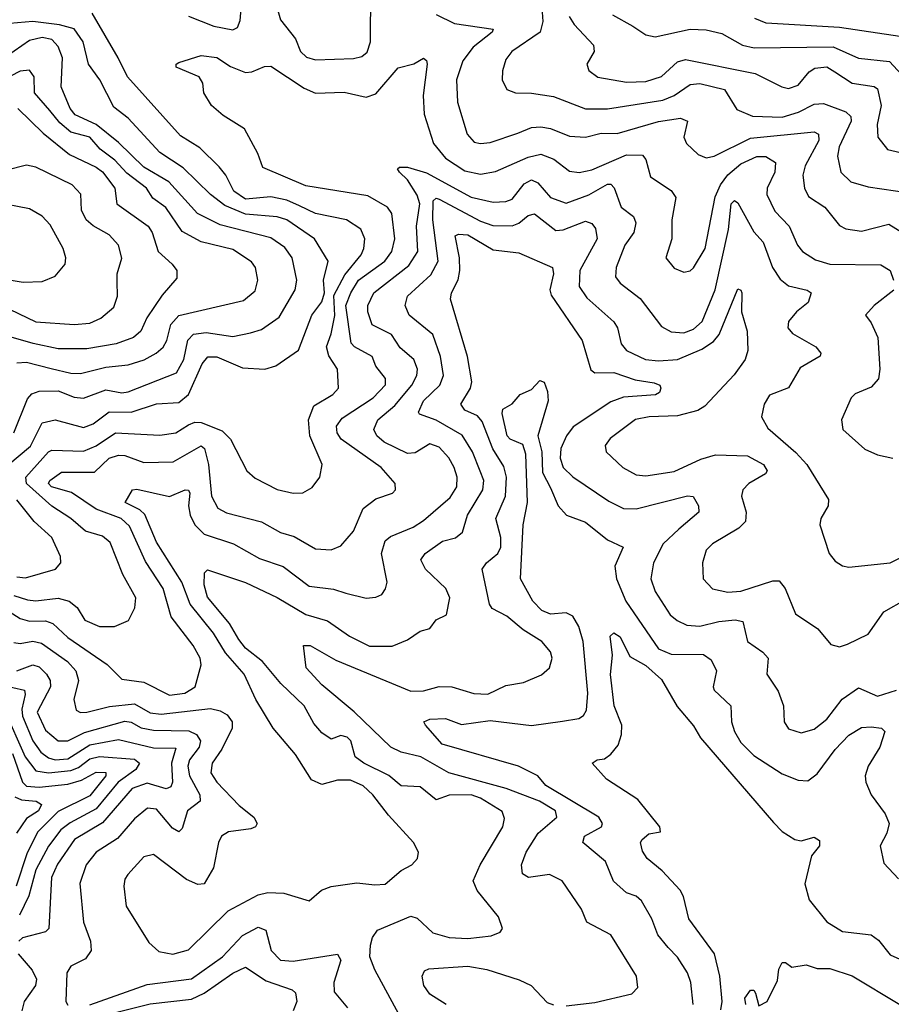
# Model space of a CAD drawing. Extents: x 1308313 to 1441400, y 959662 to 1036319.
# Tile 507 of 656: x 1393424 to 1396168, y 981966 to 985065. Entities that reach past the tile are written whole.
import ezdxf

# ---------------------------------------------------------------- set-up
doc = ezdxf.new("R2010")
doc.units = 0

msp = doc.modelspace()

# ---------------------------------------------------------------- linework, layer by layer
at = {"layer": '0CON10XD'}
for points in [[(1393955, 985075.9), (1394035, 985044), (1394095, 985032.7), (1394109.3, 985040.7), (1394117.9, 985062.1), (1394127.7, 985175)], [(1394226.8, 985126.8), (1394245, 985064.5), (1394292.5, 985005), (1394307.5, 984965), (1394327, 984947), (1394355, 984938.2), (1394475, 984942.5), (1394500.7, 984949.3), (1394517.9, 984962.1), (1394528.5, 984995), (1394529.4, 985155)], [(1393405, 983253), (1393448.7, 983238.7), (1393475, 983235.5), (1393545, 983243.7), (1393580, 983235), (1393605.1, 983215.1), (1393629.2, 983175), (1393675, 983154.8), (1393722.5, 983155), (1393766.4, 983173.6), (1393785.9, 983214.1), (1393790, 983245), (1393748.3, 983318.3), (1393709, 983419), (1393685, 983439.4), (1393631.5, 983455), (1393585.2, 983495.2), (1393525, 983533.3), (1393445.2, 983605), (1393443.1, 983625), (1393514, 983705), (1393525, 983710.5), (1393625, 983706.6), (1393665, 983723.2), (1393725, 983764.1), (1393865, 983756.7), (1393915, 983764.3), (1393955, 983789.8), (1393975, 983798), (1393995, 983796.8), (1394061.2, 983771.2), (1394087.3, 983745), (1394138.5, 983645), (1394165, 983622.1), (1394235, 983586.2), (1394285, 983574.6), (1394315, 983575.5), (1394345, 983592.9), (1394368.9, 983625), (1394376.2, 983665), (1394337, 983755), (1394332.9, 983805), (1394350.2, 983849.8), (1394409.6, 983885), (1394427.5, 983905), (1394424.7, 983965), (1394397.3, 984007.3), (1394389.8, 984035), (1394405, 984075.7), (1394415.8, 984134.2), (1394413.1, 984196.9), (1394448, 984262), (1394498.5, 984325), (1394507.8, 984345), (1394510.6, 984375), (1394498.2, 984405), (1394453.3, 984435), (1394355, 984454.9), (1394305, 984478.8), (1394265, 984497.2), (1394215, 984507.5), (1394135, 984500.3), (1394098.1, 984525), (1394072.7, 984575), (1394051.7, 984601.7), (1393991.5, 984661.5), (1393929.7, 984699.7), (1393762.9, 984885), (1393734.2, 984945), (1393652, 985085)], [(1394735, 985081.2), (1394793, 985053), (1394915, 985035.4), (1394911.1, 985025), (1394852, 984978), (1394819, 984935), (1394799.5, 984875), (1394802.8, 984805), (1394832.3, 984705), (1394855, 984679.1), (1394875, 984674.6), (1394905, 984678.4), (1394992.5, 984707.5), (1395035, 984725.7), (1395065, 984727.8), (1395095, 984722.4), (1395155, 984698.7), (1395205, 984695.2), (1395255, 984707.3), (1395305, 984706.2), (1395435.5, 984744.5), (1395504.7, 984754.7), (1395526.5, 984745), (1395515.4, 984695.4), (1395523.6, 984675), (1395560.5, 984640.5), (1395585, 984630), (1395610.6, 984635), (1395725, 984691.7), (1395925, 984711.9), (1395938.8, 984705), (1395940, 984685), (1395897, 984605), (1395890, 984575), (1395894.7, 984535), (1395907.8, 984507.8), (1395959.5, 984475), (1396005, 984417.1), (1396025, 984406.4), (1396075, 984398.8), (1396160.9, 984420.9), (1396205, 984394.1)], [(1395068.6, 985088.6), (1395070.9, 985059.1), (1395063.1, 985025), (1394973.6, 984965), (1394955, 984939.2), (1394943.6, 984903.6), (1394942.5, 984875), (1394958, 984845), (1394984.6, 984834.6), (1395035, 984834), (1395105, 984823.2), (1395205, 984783.7), (1395275, 984784.4), (1395448.9, 984811.1), (1395485, 984826.3), (1395535, 984861.3), (1395565, 984864.1), (1395642.9, 984845), (1395681.7, 984781.7), (1395731, 984761), (1395825, 984758.1), (1395876.6, 984773.4), (1395925, 984798.9), (1395955, 984800.8), (1396025.2, 984775.2), (1396040.5, 984760.5), (1396041.5, 984745), (1396004.4, 984665), (1395999.4, 984635), (1396009.6, 984585), (1396040.6, 984555), (1396095, 984538.7), (1396225, 984519.6)], [(1395153.8, 985075), (1395169.4, 985049.4), (1395231.1, 984985), (1395232.9, 984965), (1395210, 984925), (1395215.7, 984905), (1395244.2, 984884.2), (1395335, 984868.4), (1395395, 984870.4), (1395445, 984886.3), (1395495, 984932), (1395520.5, 984939.5), (1395740, 984895), (1395823.5, 984853.5), (1395845, 984848.4), (1395875, 984858.9), (1395909.5, 984900.5), (1395927.3, 984912.7), (1395965, 984916), (1395990.4, 984900.4), (1396045, 984865.2), (1396114.3, 984854.3), (1396125, 984846.8), (1396136.7, 984795), (1396123.4, 984735), (1396125.5, 984695), (1396156.2, 984656.2), (1396215, 984642.7)], [(1395290.3, 985080.3), (1395354.8, 985044.8), (1395395, 985017.5), (1395425, 985011.2), (1395535, 985034.7), (1395585, 985032.5), (1395635, 985021.4), (1395700, 984985), (1395736.6, 984976.6), (1395985, 984979.4), (1396065, 984943.5), (1396162.7, 984932.7), (1396225, 984865.6)], [(1396245, 985004.3), (1396005, 985039.8), (1395773.8, 985053.8), (1395738.1, 985068.1)], [(1393352.5, 983635), (1393457.5, 983722.6), (1393495, 983795.9), (1393535.7, 983805.7), (1393625, 983781.6), (1393655, 983793.2), (1393705, 983830.4), (1393775, 983829.6), (1393855, 983855.6), (1393925, 983860), (1393955.3, 983884.7), (1393998.3, 983981.7), (1394016.6, 984003.4), (1394045, 984003.9), (1394125, 983969.5), (1394195.3, 983964.7), (1394230, 983975), (1394301.5, 984025), (1394343.9, 984135), (1394375, 984177.3), (1394383.2, 984205), (1394380.6, 984245), (1394395.3, 984305), (1394351.8, 984375), (1394265, 984435.2), (1394234.1, 984444.1), (1394135, 984452.2), (1394069.6, 984479.6), (1394024.5, 984514.5), (1393938.9, 984598.9), (1393865, 984646.6), (1393764.9, 984754.9), (1393719.9, 984789.9), (1393676.6, 984875), (1393640, 984925), (1393623.3, 984995), (1393595, 985035.9), (1393548.6, 985048.6), (1393465, 985059.4), (1393392.7, 985052.7)], [(1393405.8, 983764.2), (1393448.1, 983871.9), (1393462.4, 983887.6), (1393485, 983895.3), (1393545, 983897.2), (1393595, 983877.3), (1393625, 983873.4), (1393695, 983900.2), (1393745, 983890.4), (1393765, 983894), (1393917.1, 983952.9), (1393940.9, 983995), (1393953.7, 984056.3), (1393970.8, 984075), (1394010.8, 984080.8), (1394095, 984067.4), (1394150.4, 984079.6), (1394185, 984090.2), (1394241.1, 984128.9), (1394291.6, 984215), (1394296.1, 984245), (1394282, 984315), (1394258.3, 984348.3), (1394215, 984378.1), (1394055, 984419.3), (1393983.8, 984455), (1393893, 984555), (1393815, 984600.7), (1393735, 984677.9), (1393664.9, 984734.9), (1393598.1, 984765), (1393583.2, 984785), (1393553.9, 984853.9), (1393558.6, 984945), (1393545, 984980), (1393525, 985002.2), (1393495, 985009.1), (1393455, 984999.3), (1393333.3, 984915)], [(1393335, 983236.7), (1393425, 983180), (1393455, 983171.8), (1393505, 983172.7), (1393527.7, 983165), (1393575, 983120.9), (1393698.8, 983035), (1393745, 982989.2), (1393815, 982980.2), (1393895, 982938.9), (1393943.3, 982945), (1393976.4, 982965), (1393995.3, 983034.7), (1393992, 983055), (1393970.5, 983095), (1393901, 983185), (1393876, 983275), (1393819.9, 983359.9), (1393769.7, 983470.3), (1393743.3, 983495), (1393664.7, 983524.7), (1393587.1, 983577.1), (1393523.8, 983595), (1393514, 983605), (1393518.2, 983615), (1393555, 983641.2), (1393659.4, 983640.6), (1393705, 983684.7), (1393735, 983694.4), (1393755, 983693.5), (1393815, 983670.8), (1393906.7, 983673.3), (1393995, 983723.8), (1394005.2, 983715.2), (1394018.4, 983665), (1394027.6, 983565), (1394047.3, 983527.3), (1394075, 983512.6), (1394184.7, 983484.7), (1394245, 983450.7), (1394288.4, 983438.4), (1394355, 983399.7), (1394405, 983396.8), (1394435, 983408.8), (1394475.2, 983454.8), (1394505, 983526.9), (1394545, 983556.4), (1394598, 983575), (1394607.5, 983585), (1394605.6, 983605), (1394562.3, 983655), (1394436.4, 983745), (1394423.3, 983765), (1394421.6, 983785), (1394439, 983811), (1394536.3, 983875), (1394575.3, 983915.3), (1394576, 983936), (1394545, 983974.5), (1394533.4, 984005), (1394477.5, 984035), (1394467.2, 984047.2), (1394451, 984165), (1394466.1, 984205), (1394490.6, 984245), (1394573.3, 984305), (1394595.6, 984335), (1394604.8, 984375), (1394595.9, 984455), (1394582.1, 984475), (1394520.5, 984510.5), (1394325, 984541.9), (1394189.7, 984599.7), (1394174.1, 984644.1), (1394131.7, 984721.7), (1394065, 984763.6), (1394028, 984795), (1394003.8, 984835), (1394000, 984865), (1393988.8, 984885), (1393916.2, 984915), (1393916.7, 984925), (1393925, 984930), (1393995, 984952.5), (1394045, 984946.3), (1394087.1, 984917.1), (1394135, 984898.4), (1394155, 984900.4), (1394195, 984917.8), (1394215, 984918.5), (1394319.7, 984849.7), (1394355, 984833.4), (1394445, 984836.2), (1394515, 984821.2), (1394545, 984831.5), (1394615, 984913.3), (1394664.4, 984925.6), (1394695, 984944.2), (1394705, 984936.2), (1394706.9, 984925), (1394694.1, 984825.9), (1394697.8, 984767.8), (1394727.3, 984675), (1394765, 984629.2), (1394825, 984588.7), (1394875, 984579), (1394922.5, 984587.5), (1395025, 984632.3), (1395065, 984641.3), (1395106.1, 984626.1), (1395155, 984588.5), (1395185, 984583.4), (1395225, 984592.6), (1395335, 984639.8), (1395385, 984638.2), (1395395.2, 984625.2), (1395410.2, 984570.2), (1395475, 984527.7), (1395490.3, 984505), (1395477.3, 984435), (1395477.1, 984375), (1395458.1, 984315), (1395485, 984282.5), (1395515, 984270.6), (1395535, 984274.4), (1395545, 984284.3), (1395582.2, 984345), (1395613.2, 984506.8), (1395630.5, 984545), (1395653.3, 984576.7), (1395695, 984611.1), (1395745, 984633.8), (1395773.7, 984633.7), (1395803.3, 984615), (1395802.1, 984585), (1395777.8, 984535), (1395776.9, 984515), (1395801.7, 984461.7), (1395846.2, 984415), (1395872.9, 984355), (1395888.2, 984335), (1395929.5, 984309.5), (1395975, 984295.3), (1396135, 984293.1), (1396164.6, 984275), (1396175.5, 984244.5)], [(1393415, 983984.8), (1393445, 983986.5), (1393522.6, 983967.4), (1393585, 983952), (1393615, 983951.2), (1393695, 983970.7), (1393765, 983978.3), (1393815.5, 983994.5), (1393853.8, 984015), (1393875.8, 984034.2), (1393887.2, 984055), (1393899.8, 984105), (1393925, 984134.3), (1394129, 984181), (1394165, 984211.9), (1394173.2, 984245), (1394166.8, 984285), (1394153.2, 984303.2), (1394095, 984341), (1393995, 984365.8), (1393935, 984398.4), (1393883.8, 984473.8), (1393843.4, 984503.4), (1393823.1, 984535), (1393761.6, 984581.6), (1393723, 984623), (1393677.6, 984657.6), (1393645, 984695.2), (1393585, 984710.6), (1393550.3, 984740.3), (1393518.9, 984778.9), (1393470, 984835), (1393469.1, 984885), (1393455, 984905.6), (1393425, 984903.1), (1393395, 984886.9)], [(1393417.5, 984785), (1393497.6, 984707.6), (1393580.5, 984640.5), (1393665, 984600.7), (1393685, 984585.6), (1393723.1, 984535), (1393730, 984485), (1393828.2, 984415), (1393841.1, 984395), (1393859.4, 984335), (1393904.3, 984295), (1393918.1, 984275), (1393918.6, 984251.4), (1393871.9, 984198.1), (1393823.9, 984126.1), (1393805.5, 984084.5), (1393781.8, 984065), (1393727.1, 984045), (1393635, 984028.7), (1393545, 984028.8), (1393465.7, 984045.7), (1393375, 984071.9)], [(1393365, 984166.1), (1393475, 984114.3), (1393595, 984106), (1393645, 984110), (1393679.5, 984125), (1393719.9, 984160.1), (1393731.8, 984195), (1393730.8, 984240.8), (1393731.2, 984265), (1393745.3, 984314.7), (1393735.3, 984355), (1393705, 984388), (1393655, 984415.9), (1393633.5, 984435), (1393618.8, 984465), (1393615.8, 984515.8), (1393589.4, 984545), (1393475, 984600.8), (1393445, 984607.1), (1393325, 984576.6)], [(1393405, 983105.2), (1393425, 983101.2), (1393465, 983108.6), (1393492.2, 983102.2), (1393574.2, 983045), (1393600.9, 983015), (1393608.8, 982985), (1393594.7, 982925), (1393601.4, 982891.4), (1393614.8, 982884.8), (1393635, 982885.2), (1393707, 982903), (1393785, 982911.6), (1393835, 982883.5), (1393868.9, 982878.9), (1394025, 982897), (1394055, 982890), (1394077.1, 982877.1), (1394092.9, 982855), (1394092.8, 982835), (1394060.8, 982769.2), (1394029.8, 982725), (1394026, 982695), (1394045, 982664.8), (1394115, 982591.4), (1394161.5, 982555), (1394171.9, 982535), (1394165.8, 982525), (1394151.3, 982518.7), (1394081.7, 982508.3), (1394058.9, 982495), (1394049.6, 982475), (1394033.6, 982395), (1394004.4, 982345.6), (1393985, 982343.1), (1393949.3, 982359.3), (1393845, 982437.8), (1393815, 982430.6), (1393764.4, 982375), (1393755, 982360), (1393752, 982338), (1393759.1, 982275), (1393830.8, 982160.8), (1393862.3, 982132.3), (1393906, 982124), (1393955, 982137.9), (1394079.7, 982260.3), (1394175, 982310.3), (1394205, 982317.4), (1394255, 982315.3), (1394335, 982291.2), (1394374.6, 982325.4), (1394405, 982336.9), (1394485, 982348.8), (1394541.7, 982341.7), (1394575, 982344.6), (1394625, 982386.7), (1394658.8, 982405), (1394676.2, 982425), (1394680, 982445), (1394664.3, 982475), (1394585, 982561.5), (1394536.2, 982625), (1394505, 982653.3), (1394465, 982671.4), (1394425, 982670.9), (1394375, 982657.6), (1394342.5, 982672.5), (1394292, 982752), (1394222.1, 982835), (1394167.2, 982925), (1394130.4, 983005), (1394071.9, 983071.9), (1394033.6, 983133.6), (1393960.5, 983225), (1393934.2, 983295), (1393855, 983420.3), (1393817.7, 983507.7), (1393802.5, 983522.5), (1393755.7, 983545), (1393779.5, 983585), (1393793.1, 983586.9), (1393895, 983564.1), (1393945, 983585.5), (1393955, 983584.1), (1393959.7, 983575), (1393955.2, 983535), (1393960.4, 983505), (1393975.2, 983475), (1394005, 983445.2), (1394096.9, 983415), (1394179.3, 983369.3), (1394253.7, 983343.7), (1394335, 983281.9), (1394412.3, 983272.3), (1394450.3, 983260.3), (1394515, 983244.6), (1394545, 983247.5), (1394564, 983256), (1394576.1, 983273.9), (1394580.4, 983295), (1394563.3, 983385), (1394575, 983424.4), (1394591.7, 983438.3), (1394662.4, 983467.6), (1394695, 983488.9), (1394779, 983561), (1394800, 983595), (1394801.1, 983625), (1394792, 983655), (1394775, 983686.1), (1394745, 983719.1), (1394715, 983730), (1394668.7, 983701.3), (1394645, 983699.6), (1394571.6, 983735), (1394548.7, 983755), (1394539.1, 983775), (1394551.1, 983805), (1394605, 983850.9), (1394658.5, 983915), (1394674.3, 983945), (1394676.1, 983965), (1394664.7, 983995), (1394622, 984032), (1394595, 984074), (1394534.1, 984104.1), (1394519.8, 984145), (1394520.2, 984165), (1394538.6, 984205), (1394649.1, 984290.9), (1394677.1, 984335), (1394673.4, 984415), (1394683.4, 984485), (1394675, 984512.9), (1394645, 984560.6), (1394619.2, 984585), (1394613.8, 984595), (1394619.5, 984600.5), (1394645, 984601.1), (1394705, 984582.5), (1394845, 984506.7), (1394915, 984490.7), (1394955, 984492.4), (1394975, 984500), (1395012, 984548), (1395035, 984560.9), (1395055, 984551.1), (1395095.6, 984505.6), (1395145, 984487.3), (1395216.2, 984513.8), (1395275, 984547.5), (1395285, 984547.2), (1395295.2, 984535.2), (1395317.7, 984475), (1395356.5, 984445), (1395363.4, 984425), (1395357.6, 984395), (1395328.9, 984355), (1395301.6, 984285), (1395300, 984255), (1395315, 984235.5), (1395377.5, 984187.5), (1395445, 984099.5), (1395475, 984082), (1395515, 984079.7), (1395545, 984090.3), (1395572.4, 984115), (1395613.2, 984215), (1395655.4, 984404.6), (1395663.8, 984485), (1395675, 984496), (1395685, 984488.9), (1395735, 984397.5), (1395765, 984364.5), (1395794.7, 984285), (1395817.9, 984247.9), (1395845, 984227.3), (1395903.5, 984213.5), (1395915.8, 984205), (1395906.1, 984175), (1395869.3, 984145), (1395844.8, 984115.2), (1395842.7, 984095), (1395857.5, 984077.5), (1395931.1, 984035), (1395946, 984015), (1395944.2, 984005.8), (1395881.3, 983968.7), (1395845, 983906.4), (1395785, 983883.1), (1395768.2, 983855), (1395759.5, 983815), (1395779.1, 983779.1), (1395867.5, 983702.5)], [(1393365, 984250.7), (1393435, 984239.1), (1393495, 984240.4), (1393535, 984257.8), (1393567.3, 984295), (1393569.1, 984315), (1393561.1, 984345), (1393519.4, 984419.4), (1393495, 984446.2), (1393455, 984469.6), (1393345, 984490.2)], [(1394113.9, 983113.9), (1394084.2, 983164.2), (1394015, 983246.9), (1394004.2, 983285.8), (1394006, 983324), (1394015, 983333.8), (1394135, 983293.5), (1394235, 983245.8), (1394325, 983192.5), (1394393.1, 983173.1), (1394462.5, 983125), (1394525, 983093.2), (1394597, 983093), (1394645, 983113.5), (1394685, 983140), (1394715, 983149.1), (1394735, 983175.7), (1394768.1, 983191.9), (1394778.2, 983245), (1394765.4, 983275), (1394701.1, 983335), (1394687.1, 983365), (1394700.5, 983385), (1394755, 983423.5), (1394796.4, 983433.6), (1394818.5, 983451.5), (1394834.3, 983505), (1394881.9, 983585), (1394884.8, 983615), (1394874, 983644), (1394849.6, 983705), (1394817.2, 983757.2), (1394735, 983804.2), (1394682.9, 983822.9), (1394679.5, 983829.5), (1394694.8, 983865), (1394746.7, 983915), (1394757.8, 983945), (1394748.5, 984005), (1394725, 984074.4), (1394649.7, 984135), (1394637.5, 984165), (1394644.7, 984195), (1394718.2, 984261.8), (1394742, 984305), (1394724.4, 984435), (1394725.7, 984495), (1394735, 984502.6), (1394745, 984500.3), (1394875, 984430.3), (1394913.2, 984416.8), (1394975, 984416.2), (1394995.4, 984424.6), (1395025, 984448.9), (1395045, 984453.3), (1395111.6, 984401.6), (1395135, 984403), (1395205, 984430.9), (1395225, 984423.1), (1395237.2, 984407.2), (1395242.4, 984375), (1395188, 984275), (1395185.3, 984225), (1395209.2, 984189.2), (1395295, 984113.6), (1395305.8, 984095), (1395318, 984045), (1395335, 984023.4), (1395394.4, 983995), (1395435, 983990.7), (1395495, 983995.8), (1395571.8, 984028.2), (1395608.1, 984051.9), (1395626.3, 984073.7), (1395685, 984217.5), (1395695, 984213.8), (1395697.7, 984205), (1395696.7, 984145), (1395714.6, 984085), (1395716.2, 984023.8), (1395708.2, 983995), (1395673.4, 983946.6), (1395581.4, 983848.6), (1395559.2, 983835), (1395495, 983818.1), (1395405.6, 983814.4), (1395363.3, 983806.7), (1395283.3, 983746.7), (1395267.5, 983725), (1395270.8, 983705), (1395322.5, 983655), (1395365, 983631.9), (1395395, 983629.2), (1395485, 983643), (1395568.7, 983681.3), (1395615.2, 983695.2), (1395715, 983692.3), (1395765.6, 983665), (1395777.1, 983645), (1395772, 983635), (1395719.4, 983605), (1395700.5, 983585), (1395696.4, 983565), (1395711.3, 983515), (1395708.9, 983485), (1395688.5, 983465), (1395605, 983415.4), (1395585.5, 983395), (1395573.3, 983355), (1395575.6, 983305), (1395605, 983273.3), (1395653.1, 983263.1), (1395695, 983266.2), (1395795, 983299.1), (1395815, 983298.5), (1395834.4, 983274.4), (1395866.9, 983195), (1395937.5, 983147.5), (1395977.9, 983097.9), (1396005, 983091.1), (1396030.5, 983099.5), (1396095, 983130.6), (1396145, 983201.5), (1396215, 983240.6)], [(1395145, 981961.3), (1395235, 981971.5), (1395351.1, 981998.9), (1395370.7, 982019.3), (1395366.4, 982055), (1395285, 982184.4), (1395210, 982225), (1395192.7, 982265), (1395131.9, 982355), (1395092.5, 982375), (1395025.5, 982365.5), (1395006.7, 982376.7), (1395003.5, 982405), (1395018.6, 982445), (1395055.9, 982505), (1395115.4, 982555), (1395110.7, 982575), (1395060.3, 982605), (1394955.4, 982645.4), (1394774.8, 982694.8), (1394686.8, 982745), (1394625, 982759.2), (1394592.5, 982775), (1394476.8, 982886.8), (1394375, 982971.9), (1394325.7, 983025), (1394317.5, 983095), (1394338.8, 983095), (1394419.1, 983049.1), (1394655, 982952), (1394695, 982952.7), (1394745, 982966), (1394784.5, 982965.5), (1394853.7, 982943.7), (1394898.3, 982941.7), (1394955, 982969.2), (1395010.7, 982979.3), (1395066.8, 983003.2), (1395092.1, 983025), (1395100.6, 983055), (1395095.5, 983075.5), (1395068.3, 983108.3), (1395009.6, 983145), (1394957.2, 983187.2), (1394911.8, 983211.8), (1394902.7, 983225), (1394880.4, 983335), (1394893.8, 983355), (1394929.3, 983385), (1394938.3, 983405), (1394938.6, 983435), (1394922.9, 983495), (1394953.7, 983565), (1394956.6, 983625), (1394948.5, 983658.5), (1394913.7, 983713.7), (1394880.3, 983800.3), (1394865, 983817.7), (1394825, 983836.2), (1394812.5, 983855), (1394843.8, 983905), (1394848, 983925), (1394833.9, 984005), (1394780.8, 984185), (1394783.2, 984205), (1394804.4, 984245.6), (1394809.6, 984275), (1394808.8, 984315), (1394795.3, 984384.7), (1394805, 984390.3), (1394835, 984388.1), (1394915, 984340.5), (1394995, 984331.1), (1395102, 984285), (1395104.6, 984264.6), (1395093.3, 984215), (1395097.4, 984197.4), (1395194.6, 984055), (1395222.4, 983962.4), (1395235, 983952.9), (1395295, 983954), (1395361.3, 983931.3), (1395421.4, 983921.4), (1395439.2, 983915), (1395443.1, 983905), (1395438.3, 983891.7), (1395426.2, 983883.8), (1395325, 983876.7), (1395285, 983861.7), (1395167, 983783), (1395145.2, 983755), (1395127.5, 983715), (1395126, 983685), (1395135, 983655.5), (1395165, 983626.4), (1395279.3, 983549.3), (1395325, 983526.5), (1395365, 983525.8), (1395526.2, 983566.2), (1395544.6, 983564.6), (1395560.8, 983535), (1395561.8, 983515), (1395499.1, 983460.9), (1395450, 983415), (1395419.2, 983355), (1395411.4, 983305), (1395424.7, 983265), (1395471.6, 983191.6), (1395493.6, 983173.6), (1395525, 983159.4), (1395565, 983155.8), (1395625, 983171.2), (1395676.2, 983176.2), (1395700.7, 983170.7), (1395715, 983107.8), (1395764.3, 983074.3), (1395780.9, 983055), (1395776.2, 983005), (1395811.7, 982951.7), (1395828.5, 982905), (1395831.5, 982855), (1395845, 982833.3), (1395885, 982820.4), (1395925, 982831.8), (1395965, 982863.8), (1396013.3, 982926.7), (1396065, 982962.5), (1396125, 982936), (1396185, 982954.2)], [(1396176.7, 984213.3), (1396114.2, 984165), (1396086.7, 984135), (1396105, 984111.2), (1396125.4, 984065), (1396132, 983965), (1396127.9, 983935), (1396105, 983908.2), (1396055, 983887.5), (1396041.9, 983875), (1396011.4, 983805), (1396016, 983775), (1396085, 983712.9), (1396125, 983695.7), (1396173.3, 983685)], [(1395544.1, 981965), (1395537.3, 982035), (1395526.2, 982065), (1395494.7, 982114.7), (1395465.2, 982145.2), (1395433.3, 982185), (1395414, 982235), (1395382.1, 982292.1), (1395365, 982306.2), (1395335, 982317.3), (1395293.5, 982353.5), (1395268.5, 982415), (1395196.9, 982475), (1395202.5, 982495), (1395255.4, 982525), (1395259.1, 982535), (1395247.8, 982555), (1395080, 982655), (1395055.6, 982685), (1394994.6, 982715), (1394753.8, 982785), (1394701.2, 982845), (1394696.7, 982855), (1394715, 982863.1), (1394765, 982865.7), (1394815, 982846.9), (1394905, 982858.8), (1395035, 982843.2), (1395133.1, 982856.9), (1395184.7, 982865.3), (1395199.5, 982875), (1395208.2, 982891.8), (1395212.4, 982945), (1395198.1, 983108.1), (1395184.8, 983154.8), (1395165, 983187.3), (1395145, 983197.9), (1395095, 983194.1), (1395067.8, 983205), (1395039.2, 983235), (1395000.7, 983305), (1395009, 983475), (1395022.3, 983545), (1395017.6, 983697.6), (1395007.8, 983727.8), (1394967.8, 983745), (1394959.1, 983755), (1394943.2, 983825), (1394945, 983838.8), (1394975, 983856.2), (1395000, 983885), (1395035, 983901.2), (1395061.1, 983928.9), (1395075, 983924.2), (1395085.4, 983894.6), (1395087.5, 983865), (1395055.3, 983755), (1395068.3, 983705), (1395069.5, 983639.5), (1395095, 983591.8), (1395118.9, 983535), (1395145.5, 983505), (1395205, 983483.7), (1395275, 983428.2), (1395324.3, 983405), (1395297.9, 983345), (1395303, 983305), (1395332.5, 983235), (1395434.9, 983084.9), (1395475, 983067.5), (1395577.1, 983067.1), (1395600.6, 983050.6), (1395618.2, 983015), (1395607.5, 982965), (1395610.5, 982955), (1395662.7, 982905), (1395665.3, 982855), (1395674.8, 982824.8), (1395695, 982789.6), (1395735, 982748.9), (1395825, 982691.3), (1395875, 982671.5), (1395905, 982669.5), (1395935, 982691.5), (1395991.7, 982768.3), (1396035, 982813.1), (1396075, 982836.9), (1396105, 982839.6), (1396137.5, 982835), (1396148, 982825), (1396132, 982775), (1396095.8, 982715), (1396086.3, 982685), (1396088.2, 982665), (1396105, 982625.7), (1396148.5, 982565), (1396161.5, 982535), (1396154.5, 982505), (1396133.1, 982465), (1396145, 982410), (1396191.4, 982361.4)], [(1395867.5, 983702.5), (1395902.5, 983665), (1395970.8, 983555), (1395969.2, 983535), (1395946, 983495), (1395943.8, 983475), (1395972.5, 983385), (1395991.1, 983361.1), (1396015, 983345.7), (1396035, 983341.9), (1396165, 983355.4), (1396205, 983375.4)], [(1393415, 983311.3), (1393441.8, 983308.2), (1393536.2, 983335), (1393552.9, 983355), (1393552.1, 983375), (1393525, 983435.3), (1393469.5, 983485), (1393415, 983553.8)], [(1394644.7, 981884.7), (1394542.3, 982075), (1394526.2, 982115), (1394528.1, 982151.9), (1394534.2, 982175.8), (1394550.2, 982199.8), (1394655, 982243.1), (1394675, 982237.3), (1394725, 982191.1), (1394776.5, 982176.5), (1394835, 982173.1), (1394908.2, 982181.8), (1394936.6, 982193.4), (1394944, 982205), (1394931.1, 982241.1), (1394864.4, 982324.4), (1394852.2, 982355), (1394873.5, 982405), (1394945.4, 982525), (1394950.3, 982550.3), (1394943, 982573), (1394875, 982614.7), (1394845, 982625.2), (1394775.7, 982624.3), (1394735, 982609.2), (1394685, 982650.2), (1394625, 982653.8), (1394585.8, 982685.8), (1394507.1, 982725), (1394480.6, 982745), (1394466.2, 982795), (1394455, 982806.4), (1394435, 982811.8), (1394405, 982800.7), (1394375, 982820.6), (1394349.6, 982849.6), (1394320, 982905), (1394246, 982976), (1394188.3, 983045), (1394135, 983087.1), (1394113.9, 983113.9)], [(1395631.5, 981948.5), (1395635.7, 981975), (1395628.8, 982055), (1395611.7, 982125), (1395531, 982235), (1395514.4, 982305), (1395503.9, 982325), (1395446.4, 982386.4), (1395399.2, 982425), (1395385, 982448), (1395378.8, 982475), (1395383.5, 982485), (1395405, 982502.1), (1395441.2, 982508.8), (1395439.4, 982525), (1395370.1, 982610.1), (1395271.9, 982675), (1395226.2, 982725), (1395242.5, 982735), (1395265, 982738.1), (1395285, 982752.9), (1395308, 982782), (1395319.2, 982815), (1395319.7, 982845), (1395295.4, 982905), (1395283.9, 983003.9), (1395290, 983065), (1395282.8, 983125), (1395295, 983135.4), (1395315, 983122.5), (1395345, 983060.8), (1395395, 983032.5), (1395445, 982988.5), (1395493.7, 982903.7), (1395545, 982842.5), (1395567.2, 982805), (1395797.9, 982537.9), (1395825, 982510.2), (1395865, 982484.7), (1395885, 982480.8), (1395925, 982492), (1395942, 982482), (1395942, 982465), (1395916.8, 982433.2), (1395896.5, 982345), (1395909.6, 982295), (1395965, 982225.4), (1396015, 982194.7), (1396105, 982184.5), (1396127.6, 982167.6), (1396165, 982122.2), (1396205, 982103.8)], [(1393415, 983015.9), (1393465, 983034.4), (1393485, 983028.5), (1393508.7, 983005), (1393519.8, 982985), (1393521, 982965), (1393478.4, 982885), (1393505, 982829.2), (1393544.9, 982794.9), (1393575, 982795.5), (1393628.1, 982821.9), (1393755, 982856.7), (1393775, 982853.5), (1393806.2, 982836.2), (1393845, 982828.5), (1393956.8, 982826.8), (1393980.4, 982815), (1393992.8, 982795), (1393988.9, 982775), (1393958.3, 982735), (1393953.1, 982715), (1393958.7, 982685), (1393991.1, 982625), (1393992.1, 982605), (1393952.2, 982575), (1393935, 982518.8), (1393925, 982508.5), (1393905, 982520.7), (1393855, 982580.6), (1393826.7, 982583.3), (1393785, 982549.7), (1393732.2, 982487.8), (1393664.1, 982445), (1393632.7, 982405), (1393613.6, 982346.4), (1393624.8, 982224.8), (1393646.8, 982165), (1393649.2, 982135), (1393630.7, 982109.3), (1393584.3, 982085.7), (1393572.2, 982065), (1393569.1, 981975), (1393575, 981962.9)], [(1393365, 982971.3), (1393438.8, 982955), (1393441.2, 982941.2), (1393430.1, 982895), (1393433.1, 982873.1), (1393465, 982794.8), (1393490, 982760), (1393515, 982741.2), (1393535.8, 982735.8), (1393575, 982739), (1393645, 982782.2), (1393735, 982799.4), (1393845, 982773.7), (1393915, 982772.5), (1393902.3, 982725), (1393905.2, 982664.8), (1393899.9, 982650.1), (1393885, 982643.8), (1393825, 982661.9), (1393777.8, 982645), (1393685, 982537.5), (1393596.6, 982485), (1393542.5, 982407.5), (1393524, 982365), (1393515.3, 982205), (1393505, 982194.3), (1393432.5, 982175), (1393420.9, 982165)], [(1393375, 982894.2), (1393440.6, 982745), (1393475, 982700.6), (1393515, 982694.1), (1393585, 982702.1), (1393608.7, 982711.3), (1393645, 982738.4), (1393675, 982746.2), (1393785, 982737.9), (1393801.2, 982725), (1393789.4, 982705), (1393734.3, 982665), (1393665, 982581), (1393582.5, 982537.5), (1393553.8, 982515), (1393515, 982463.3), (1393475, 982388.9), (1393452.4, 982307.6), (1393423.3, 982246.7)], [(1393401.1, 982755), (1393432.6, 982665), (1393445, 982652.6), (1393485, 982649.4), (1393575, 982658.6), (1393618.6, 982671.4), (1393665, 982697), (1393695, 982695.2), (1393695.2, 982685), (1393645, 982622.3), (1393545, 982572.4), (1393480.9, 982509.1), (1393447.5, 982442.5), (1393412.5, 982337.5)], [(1393408.5, 982618.5), (1393429.5, 982609.5), (1393475.4, 982605), (1393492.2, 982595), (1393482.7, 982575), (1393445, 982550.7), (1393413.8, 982505)], [(1393645, 981964.1), (1393825, 982028.8), (1393965, 982046), (1394062.1, 982115), (1394125, 982182.5), (1394175, 982209.2), (1394199.3, 982199.3), (1394215.3, 982135), (1394245.2, 982105.2), (1394285, 982101.5), (1394425, 982124.2), (1394434.5, 982105), (1394413.2, 982035), (1394413.8, 982005), (1394455.6, 981955)], [(1393418.7, 982125), (1393463.3, 982073.3), (1393477.2, 982045), (1393473.7, 982025), (1393437.6, 981975), (1393430.6, 981945)], [(1395710, 981965), (1395707.5, 981985), (1395725, 982010), (1395735, 982010), (1395740.7, 982000.7), (1395751.7, 981961.7), (1395777.5, 981975), (1395809.5, 982040.5), (1395813.9, 982076.1), (1395825, 982097.5), (1395835, 982097.5), (1395855, 982083.3), (1395900.7, 982090.7), (1395935, 982078.8), (1395975, 982078.9), (1396045.2, 982055.2), (1396195, 981965.7)], [(1393725, 981940.3), (1393835, 981968), (1393965, 981982.7), (1394005, 982000.6), (1394095, 982064.1), (1394135, 982083.4), (1394199.4, 982039.4), (1394281.3, 982011.3), (1394292.5, 982002.5), (1394296.7, 981975), (1394284.7, 981945.3)], [(1394766.5, 981965), (1394715, 981997.5), (1394696.1, 982025), (1394690.9, 982055), (1394698.3, 982071.7), (1394712.5, 982077.5), (1394835, 982086.1), (1394895, 982075.6), (1394996.7, 982043.3), (1395034.5, 982025), (1395085, 981971.9), (1395105, 981963.9)]]:
    msp.add_lwpolyline(points, dxfattribs=at)

doc.saveas('drawing.dxf')
